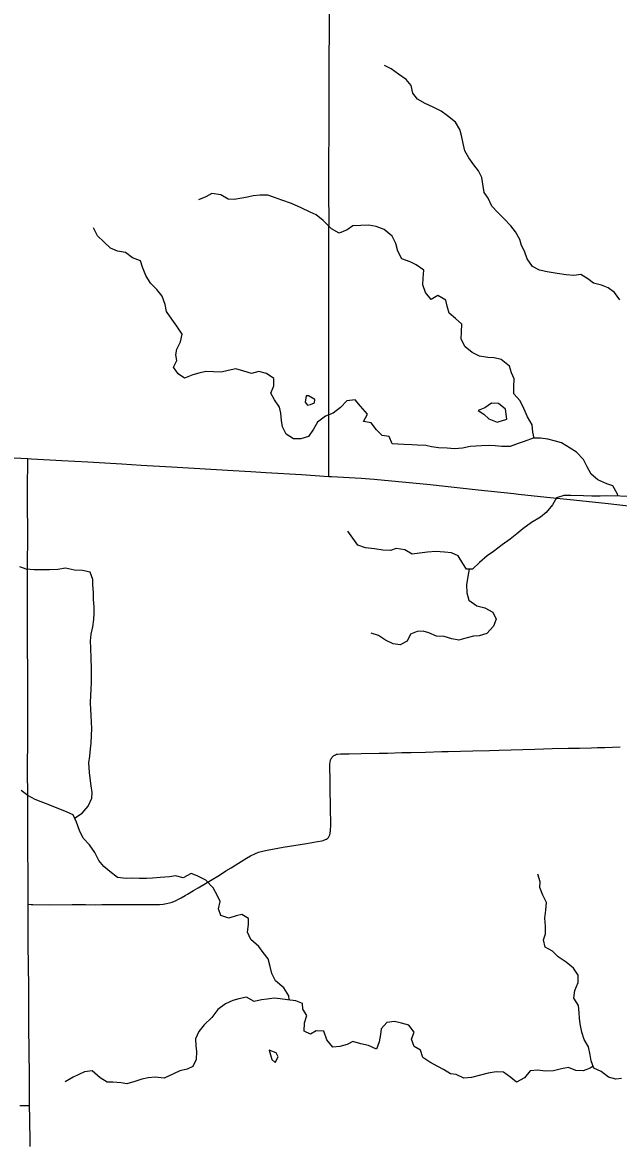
# Model space of a CAD drawing. Extents: x -87 to 2145, y -2128 to 440.
# Drawn here: x 147.8 to 174.4, y -908.7 to -858.7 of the extents above; entities that cross this region are included whole.
import ezdxf

# ---------------------------------------------------------------- set-up
doc = ezdxf.new("R2010")
doc.units = 0
for name, color, linetype in [('GM_X_Minor_Lake', 7, 'Continuous'), ('GM_X_Minor_River', 7, 'Continuous'), ('GM_X_State_Route', 7, 'Continuous'), ('GM_X_Township_Road', 7, 'Continuous')]:
    doc.layers.add(name, color=color, linetype=linetype)

msp = doc.modelspace()

# ---------------------------------------------------------------- linework, layer by layer
at = {"layer": 'GM_X_Minor_Lake'}
msp.add_line((160.824, -875.606), (160.837, -875.456), dxfattribs=at)
for points in [[(160.837, -875.456), (160.56, -875.291), (160.46, -875.289), (160.403, -875.574)], [(160.403, -875.574), (160.512, -875.711), (160.653, -875.683), (160.824, -875.606)], [(169.401, -876.331), (169.347, -875.893), (169.022, -875.636), (168.712, -875.62), (168.417, -875.825), (168.117, -875.952)], [(168.117, -875.952), (168.382, -876.105), (168.598, -876.31), (168.966, -876.467), (169.401, -876.331)], [(158.805, -904.457), (158.916, -904.863), (159.077, -905.001)], [(159.077, -905.001), (159.198, -904.758), (159.112, -904.566), (158.805, -904.457)]]:
    msp.add_lwpolyline(points, dxfattribs=at)
at = {"layer": 'GM_X_Minor_River'}
for points in [[(174.438, -871.007), (174.202, -870.692), (173.915, -870.477), (173.617, -870.362), (173.268, -870.266), (173.011, -870.071), (172.703, -869.886), (172.382, -869.93), (172.042, -869.895), (171.643, -869.838), (171.193, -869.77), (170.854, -869.695), (170.547, -869.529), (170.302, -869.184), (170.187, -868.841), (170.061, -868.588), (169.985, -868.326), (169.79, -867.982), (169.574, -867.718), (169.269, -867.382), (169.003, -867.117), (168.737, -866.832), (168.572, -866.488), (168.386, -866.234), (168.351, -865.943), (168.287, -865.56), (168.131, -865.257), (167.935, -864.993), (167.71, -864.678), (167.525, -864.374), (167.46, -864.042), (167.385, -863.69), (167.299, -863.418), (167.114, -863.094), (166.748, -862.817), (166.471, -862.602), (166.113, -862.425), (165.756, -862.259), (165.418, -862.063), (165.212, -861.808), (165.137, -861.466), (164.911, -861.191), (164.575, -860.955), (164.248, -860.719), (163.94, -860.573)], [(170.624, -877.181), (170.559, -876.909), (170.524, -876.578), (170.319, -876.233), (170.155, -875.85), (169.99, -875.516), (169.715, -875.201), (169.71, -874.87), (169.726, -874.539), (169.61, -874.266), (169.525, -873.974), (169.149, -873.677), (168.83, -873.602), (168.55, -873.587), (168.18, -873.521), (167.852, -873.365), (167.536, -873.109), (167.371, -872.766), (167.386, -872.445), (167.392, -872.104), (167.116, -871.839), (166.829, -871.614), (166.744, -871.301), (166.678, -871.029), (166.331, -870.823), (166.028, -870.999), (165.773, -870.684), (165.648, -870.341), (165.663, -870.05), (165.698, -869.69), (165.362, -869.453), (165.084, -869.318), (164.725, -869.192), (164.54, -868.848), (164.456, -868.506), (164.281, -868.172), (163.925, -867.885), (163.567, -867.739), (163.247, -867.684), (162.897, -867.698), (162.536, -867.712), (162.283, -867.898), (161.92, -868.043), (161.583, -867.847), (161.218, -867.47), (160.892, -867.223), (160.633, -867.099), (160.236, -866.912), (159.798, -866.724), (159.37, -866.576), (159.042, -866.451), (158.743, -866.355), (158.403, -866.35), (158.092, -866.375), (157.831, -866.431), (157.579, -866.487), (157.238, -866.541), (156.968, -866.527), (156.641, -866.331), (156.251, -866.274), (155.979, -866.42), (155.646, -866.555)], [(174.367, -879.759), (174.319, -879.638), (174.124, -879.304), (173.856, -879.209), (173.458, -879.032), (173.162, -878.787), (172.987, -878.453), (172.812, -878.129), (172.507, -877.803), (172.229, -877.618), (171.843, -877.381), (171.574, -877.307), (171.225, -877.221), (170.905, -877.185), (170.574, -877.18), (170.172, -877.334), (169.91, -877.42), (169.547, -877.544), (169.177, -877.548), (168.887, -877.513), (168.617, -877.499), (168.266, -877.523), (167.765, -877.555), (167.424, -877.619), (167.063, -877.653), (166.733, -877.618), (166.353, -877.611), (166.043, -877.566), (165.784, -877.502), (165.424, -877.486), (165.163, -877.472), (164.813, -877.466), (164.543, -877.451), (164.293, -877.437), (164.148, -877.104), (163.839, -877.059), (163.582, -876.804), (163.357, -876.489), (163.008, -876.433), (163.193, -876.106), (162.878, -875.759), (162.633, -875.465), (162.262, -875.509), (161.986, -875.805), (161.652, -876.06), (161.309, -876.205), (160.965, -876.47), (160.779, -876.777), (160.564, -877.105), (160.212, -877.209), (159.891, -877.214), (159.565, -876.998), (159.399, -876.674), (159.354, -876.393), (159.319, -876.062), (159.263, -875.79), (159.038, -875.475), (158.873, -875.172), (159.008, -874.843), (159.004, -874.512), (158.687, -874.297), (158.348, -874.211), (158.016, -874.295), (157.667, -874.199), (157.319, -874.083), (156.977, -874.158), (156.665, -874.243), (156.315, -874.217), (155.975, -874.202), (155.663, -874.287), (155.402, -874.352), (155.029, -874.507), (154.752, -874.312), (154.536, -874.007), (154.681, -873.719), (154.645, -873.468), (154.689, -873.208), (154.845, -872.889), (154.92, -872.54), (154.686, -872.185), (154.46, -871.88), (154.225, -871.536), (154.17, -871.214), (154.036, -870.851), (153.791, -870.556), (153.515, -870.27), (153.3, -869.926), (153.155, -869.562), (153.07, -869.27), (152.712, -869.144), (152.395, -868.898), (152.046, -868.842), (151.727, -868.707), (151.432, -868.421), (151.145, -868.155), (150.971, -867.801)], [(175.088, -879.771), (173.827, -879.75), (173.566, -879.756), (173.196, -879.76), (172.826, -879.743), (172.255, -879.734), (171.935, -879.739), (171.613, -879.844), (171.438, -880.152), (171.152, -880.488), (170.898, -880.694), (170.504, -880.938), (170.119, -881.223), (169.845, -881.439), (169.551, -881.674), (169.186, -881.939), (168.801, -882.223), (168.528, -882.419), (168.183, -882.714), (167.867, -883.02), (167.597, -883.015), (167.441, -882.762), (167.226, -882.428), (166.938, -882.283), (166.618, -882.257), (166.228, -882.231), (165.857, -882.255), (165.506, -882.309), (165.185, -882.354), (164.848, -882.158), (164.468, -882.102), (164.207, -882.188), (163.866, -882.172), (163.497, -882.116), (163.097, -882.059), (162.759, -881.943), (162.533, -881.639), (162.318, -881.324)], [(150.124, -894.116), (150.472, -893.889), (150.737, -893.582), (150.903, -893.224), (150.917, -892.974), (150.862, -892.672), (150.817, -892.331), (150.791, -892.08), (150.758, -891.648), (150.803, -891.348), (150.838, -891.028), (150.862, -890.768), (150.888, -890.428), (150.893, -890.117), (150.887, -889.856), (150.863, -889.525), (150.847, -889.264), (150.831, -888.973), (150.847, -888.633), (150.861, -888.382), (150.886, -888.052), (150.881, -887.761), (150.876, -887.44), (150.864, -886.979), (150.851, -886.538), (150.836, -886.207), (150.871, -885.907), (150.936, -885.587), (150.981, -885.267), (151.006, -884.977), (151.001, -884.696), (150.966, -884.364), (150.971, -884.054), (150.936, -883.722), (150.94, -883.472), (150.825, -883.149), (150.486, -883.083), (150.116, -883.067), (149.727, -882.971), (149.386, -883.035), (149.015, -883.039), (148.604, -883.052), (148.324, -883.048), (147.974, -883.022), (147.686, -882.907)], [(167.717, -883.017), (167.662, -883.347), (167.596, -883.717), (167.61, -884.078), (167.705, -884.401), (168.061, -884.647), (168.42, -884.743), (168.777, -884.94), (168.923, -885.243), (168.807, -885.562), (168.502, -885.877), (168.16, -885.982), (167.909, -886.008), (167.577, -886.093), (167.266, -886.178), (166.946, -886.122), (166.608, -886.016), (166.257, -886.001), (165.929, -885.855), (165.67, -885.78), (165.4, -885.796), (165.098, -885.911), (164.952, -886.23), (164.639, -886.395), (164.33, -886.35), (163.992, -886.184), (163.675, -885.968), (163.346, -885.872)], [(159.701, -902.218), (159.68, -902.039), (159.456, -901.675), (159.09, -901.358), (158.925, -901.044), (158.851, -900.722), (158.756, -900.39), (158.53, -900.096), (158.344, -899.832), (157.989, -899.516), (157.834, -899.192), (157.88, -898.852), (157.884, -898.582), (157.577, -898.406), (157.325, -898.472), (157.003, -898.567), (156.645, -898.451), (156.539, -898.159), (156.615, -897.829), (156.499, -897.577), (156.304, -897.213), (155.98, -896.876), (155.592, -896.69), (155.324, -896.575), (154.97, -896.77), (154.631, -896.684), (154.36, -896.729), (153.939, -896.752), (153.598, -896.787), (153.338, -896.803), (153.027, -896.798), (152.687, -896.782), (152.427, -896.808), (152.047, -896.761), (151.701, -896.495), (151.434, -896.27), (151.208, -895.996), (151.024, -895.652), (150.799, -895.307), (150.514, -895.002), (150.349, -894.658), (150.205, -894.295), (150.06, -893.972), (149.692, -893.806), (149.354, -893.67), (149.016, -893.534), (148.638, -893.387), (148.369, -893.283), (148.042, -893.097), (147.745, -892.881)], [(174.517, -905.722), (174.267, -905.748), (173.938, -905.652), (173.611, -905.406), (173.284, -905.251), (173.159, -904.928), (173.123, -904.667), (173.049, -904.305), (172.844, -903.981), (172.739, -903.648), (172.675, -903.286), (172.639, -903.035), (172.623, -902.784), (172.598, -902.463), (172.383, -902.139), (172.429, -901.789), (172.575, -901.44), (172.58, -901.11), (172.375, -900.796), (172.039, -900.529), (171.692, -900.293), (171.436, -900.048), (171.108, -899.863), (171.034, -899.531), (171.128, -899.272), (171.124, -898.921), (171.089, -898.569), (171.145, -898.21), (171.171, -897.869), (171.006, -897.546), (170.871, -897.203), (170.885, -896.952), (170.781, -896.61)], [(173.254, -905.174), (173.123, -905.258), (172.801, -905.373), (172.471, -905.358), (172.143, -905.222), (171.831, -905.287), (171.479, -905.381), (171.109, -905.385), (170.789, -905.34), (170.448, -905.374), (170.183, -905.691), (169.829, -905.875), (169.572, -905.68), (169.256, -905.435), (168.926, -905.419), (168.574, -905.484), (168.172, -905.577), (167.82, -905.672), (167.49, -905.696), (167.142, -905.54), (166.882, -905.516), (166.575, -905.32), (166.317, -905.186), (165.969, -904.99), (165.662, -904.784), (165.547, -904.461), (165.27, -904.296), (165.145, -903.964), (165.27, -903.645), (165.025, -903.34), (164.706, -903.245), (164.387, -903.179), (164.056, -903.224), (163.801, -903.51), (163.767, -903.76), (163.701, -904.09), (163.596, -904.409), (163.238, -904.243), (162.889, -904.167), (162.54, -904.071), (162.278, -904.207), (161.956, -904.292), (161.645, -904.317), (161.37, -903.991), (161.236, -903.608), (160.906, -903.593), (160.644, -903.739), (160.365, -903.604), (160.381, -903.243), (160.487, -902.914), (160.301, -902.631), (160.295, -902.38), (159.987, -902.255), (159.627, -902.209), (159.297, -902.173), (159.028, -902.139), (158.717, -902.184), (158.466, -902.21), (158.134, -902.284), (157.787, -902.088), (157.445, -902.163), (157.184, -902.238), (156.851, -902.393), (156.507, -902.648), (156.241, -902.995), (155.905, -903.33), (155.66, -903.616), (155.524, -903.955), (155.529, -904.266), (155.565, -904.517), (155.549, -904.877), (155.404, -905.186), (155.152, -905.302), (154.82, -905.376), (154.538, -905.502), (154.124, -905.696), (153.714, -905.659), (153.404, -905.684), (153.122, -905.749), (152.82, -905.855), (152.458, -905.959), (152.199, -905.914), (151.839, -905.878), (151.578, -905.874), (151.261, -905.688), (150.906, -905.372), (150.575, -905.427), (150.323, -905.533), (150.07, -905.659), (149.706, -905.863)]]:
    msp.add_lwpolyline(points, dxfattribs=at)
at = {"layer": 'GM_X_State_Route'}
for points in [[(134.665, -877.442), (136.561, -877.547), (138.232, -877.62), (139.379, -877.679), (139.969, -877.707), (141.247, -877.757), (142.361, -877.819), (143.393, -877.872), (144.737, -877.929), (145.884, -877.985), (148.042, -878.089)], [(148.042, -878.089), (148.211, -878.097), (149.554, -878.169), (150.717, -878.228), (152.239, -878.327), (153.091, -878.379), (154.45, -878.452), (155.465, -878.515), (157.201, -878.62), (157.987, -878.669), (158.657, -878.714), (160.246, -878.803), (161.462, -878.88)], [(161.462, -878.88), (161.588, -878.888), (162.899, -878.965), (163.488, -879.008), (164.256, -879.079), (165.203, -879.166), (165.987, -879.242), (168.123, -879.475), (169.709, -879.648)], [(169.709, -879.648), (169.917, -879.671), (171.189, -879.806), (172.38, -879.93), (173.914, -880.085), (174.697, -880.174), (175.315, -880.255), (175.803, -880.326), (176.24, -880.403), (176.642, -880.486), (177.026, -880.577), (177.391, -880.676), (177.862, -880.819), (178.299, -880.964), (178.685, -881.105), (179.035, -881.247), (179.411, -881.412), (179.797, -881.596), (180.324, -881.865), (180.96, -882.205), (181.165, -882.319)]]:
    msp.add_lwpolyline(points, dxfattribs=at)
at = {"layer": 'GM_X_Township_Road'}
for points in [[(161.462, -878.88), (161.464, -878.628), (161.468, -878.12), (161.471, -876.594), (161.466, -875.774), (161.464, -874.823), (161.46, -873.888), (161.459, -872.691), (161.461, -871.297), (161.467, -870.362), (161.465, -869.739), (161.466, -868.935), (161.467, -868), (161.472, -867.393), (161.466, -866.393), (161.467, -865.13), (161.474, -863.26), (161.476, -861.636), (161.478, -860.242), (161.489, -859.061), (161.487, -858.191), (161.487, -858.09)], [(148.053, -897.953), (148.056, -897.252), (148.052, -896.645), (148.045, -895.513), (148.044, -894.759), (148.049, -894.267), (148.044, -893.398), (148.041, -892.971), (148.033, -892.151), (148.041, -890.33), (148.043, -889.756), (148.039, -889.068), (148.036, -888.412), (148.035, -888.1), (148.035, -887.428), (148.031, -886.608), (148.022, -885.476), (148.021, -884.689), (148.023, -884.115), (148.031, -883.311), (148.033, -882.77), (148.036, -881.638), (148.029, -879.834), (148.029, -879.293), (148.037, -878.277), (148.042, -878.089)], [(148.042, -878.089), (148.211, -878.097), (149.554, -878.169), (150.717, -878.228), (152.239, -878.327), (153.091, -878.379), (154.45, -878.452), (155.465, -878.515), (157.201, -878.62), (157.987, -878.669), (158.657, -878.714), (160.246, -878.803), (161.462, -878.88)], [(148.053, -897.953), (148.198, -897.955), (148.264, -897.955), (149.017, -897.972), (150.018, -897.968), (150.608, -897.967), (151.067, -897.97), (151.346, -897.968), (151.838, -897.968), (152.346, -897.967), (152.985, -897.968), (153.396, -897.967), (153.707, -897.963), (153.92, -897.958), (154.084, -897.947), (154.23, -897.925), (154.357, -897.895), (154.481, -897.854), (154.585, -897.814), (154.63, -897.794), (154.733, -897.745), (154.819, -897.699), (154.877, -897.669), (155.063, -897.566), (155.16, -897.507), (155.425, -897.343), (155.638, -897.22), (155.964, -897.03), (156.259, -896.852), (156.509, -896.696), (156.676, -896.591), (156.869, -896.469), (157.106, -896.323), (157.315, -896.194), (157.551, -896.045), (157.788, -895.898), (157.973, -895.793), (158.165, -895.7), (158.333, -895.634), (158.506, -895.583), (158.714, -895.537), (159.425, -895.414), (160.461, -895.244), (160.963, -895.16), (161.153, -895.121), (161.206, -895.108), (161.246, -895.097), (161.274, -895.087), (161.316, -895.071), (161.346, -895.056), (161.369, -895.044), (161.388, -895.03), (161.406, -895.016), (161.425, -894.997), (161.436, -894.984), (161.446, -894.971), (161.463, -894.944), (161.477, -894.914), (161.491, -894.882), (161.503, -894.854), (161.512, -894.823), (161.517, -894.805), (161.523, -894.779), (161.53, -894.744), (161.537, -894.693), (161.542, -894.629), (161.547, -894.449), (161.536, -893.596), (161.526, -892.808), (161.517, -892.333), (161.507, -891.906), (161.512, -891.722), (161.521, -891.61), (161.535, -891.544), (161.543, -891.516), (161.556, -891.485), (161.576, -891.45), (161.599, -891.414), (161.622, -891.386), (161.654, -891.353), (161.69, -891.326), (161.724, -891.304), (161.763, -891.287), (161.805, -891.269), (161.865, -891.26), (161.981, -891.25), (162.127, -891.242), (162.374, -891.24), (162.899, -891.236), (163.702, -891.22), (164.08, -891.21), (164.719, -891.195), (165.129, -891.186), (165.769, -891.173), (166.506, -891.15), (166.785, -891.141), (167.884, -891.115), (168.622, -891.095), (169.064, -891.081), (170.655, -891.033), (171.425, -891.016), (172.13, -890.999), (172.639, -890.989), (173.18, -890.977), (173.442, -890.97), (173.77, -890.961), (174.458, -890.941)], [(148.124, -906.916), (148.121, -906.633), (148.11, -905.666), (148.097, -904.403), (148.092, -903.501), (148.093, -902.73), (148.081, -901.631), (148.064, -899.745), (148.064, -899.121), (148.053, -897.973), (148.053, -897.953)], [(147.687, -906.921), (147.966, -906.918), (148.124, -906.916)], [(148.143, -908.749), (148.142, -908.585), (148.129, -907.503), (148.124, -906.916)]]:
    msp.add_lwpolyline(points, dxfattribs=at)

doc.saveas('drawing.dxf')
